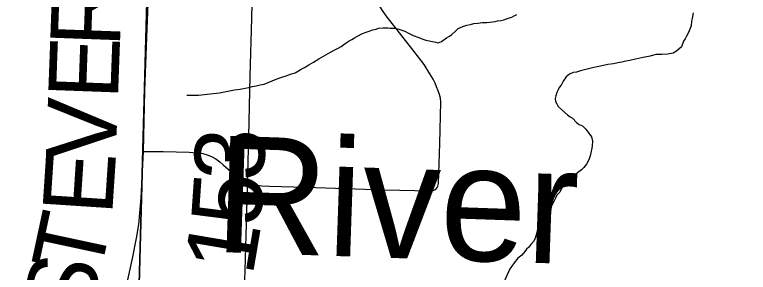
# Model space of a CAD drawing. Extents: x 2.4 to 73.1, y 4.5 to 25.6.
# Drawn here: x 47.5808 to 47.8792, y 23.6554 to 23.7602 of the extents above; entities that cross this region are included whole.
import ezdxf

# ---------------------------------------------------------------- set-up
doc = ezdxf.new("R2010")
doc.units = 0
for name, color, linetype in [('GM_X_County_Road', 7, 'Continuous'), ('GM_X_County_Road_Text', 7, 'Continuous'), ('GM_X_Major_River_Text', 7, 'Continuous'), ('GM_X_Minor_River', 7, 'Continuous'), ('GM_X_Section', 7, 'Continuous'), ('GM_X_Township_Road', 7, 'Continuous')]:
    doc.layers.add(name, color=color, linetype=linetype)

msp = doc.modelspace()

# ---------------------------------------------------------------- linework, layer by layer
at = {"layer": 'GM_X_County_Road'}
for points in [[(47.63313, 23.70461), (47.63368, 23.72927), (47.63456, 23.751), (47.63496, 23.76124), (47.63556, 23.77615), (47.63662, 23.80754), (47.63722, 23.82475)], [(47.62384, 23.60453), (47.62242, 23.62356), (47.62218, 23.62797), (47.62241, 23.63166), (47.62314, 23.63624), (47.62433, 23.6413), (47.62865, 23.66111), (47.63036, 23.66935), (47.63123, 23.6749), (47.63174, 23.67955), (47.63229, 23.68574), (47.63313, 23.70461)]]:
    msp.add_lwpolyline(points, dxfattribs=at)
at = {"layer": 'GM_X_Minor_River'}
for points in [[(47.65076, 23.72745), (47.65114, 23.72744), (47.65285, 23.7274), (47.65551, 23.72752), (47.65913, 23.72781), (47.66408, 23.72844), (47.66752, 23.72911), (47.67019, 23.72961), (47.67248, 23.72994), (47.67458, 23.73026), (47.6761, 23.7306), (47.67744, 23.73095), (47.67897, 23.73129), (47.68069, 23.73162), (47.68222, 23.73197), (47.68721, 23.73393), (47.68912, 23.73464), (47.69123, 23.73534), (47.69296, 23.73606), (47.69487, 23.73658), (47.69622, 23.73731), (47.69737, 23.73803), (47.69872, 23.73876), (47.70046, 23.73986), (47.70239, 23.74095), (47.70451, 23.74222), (47.7074, 23.74386), (47.70933, 23.74495), (47.71106, 23.74585), (47.71241, 23.74658), (47.71356, 23.74731), (47.71472, 23.74803), (47.71569, 23.74877), (47.71685, 23.7495), (47.718, 23.75004), (47.71897, 23.75077), (47.71993, 23.75132), (47.72224, 23.75259), (47.72378, 23.75312), (47.72493, 23.75347), (47.72646, 23.754), (47.7278, 23.75435), (47.72876, 23.7547), (47.73066, 23.75484), (47.73256, 23.7548), (47.73351, 23.75477), (47.73445, 23.75475), (47.7354, 23.75472), (47.7371, 23.7543), (47.73823, 23.75389), (47.73955, 23.75348), (47.74105, 23.75268), (47.74292, 23.75168), (47.74518, 23.75087), (47.74688, 23.75026), (47.74801, 23.74985), (47.75216, 23.74898), (47.75311, 23.74877), (47.75445, 23.7493), (47.75639, 23.75077), (47.75735, 23.75132), (47.75851, 23.75205), (47.76006, 23.75353), (47.76123, 23.75464), (47.76315, 23.75535), (47.76468, 23.75588), (47.76621, 23.75622), (47.76755, 23.75656), (47.76926, 23.75671), (47.77117, 23.75704), (47.77288, 23.757), (47.77402, 23.75716), (47.77516, 23.75732), (47.77631, 23.75748), (47.77726, 23.75765), (47.7786, 23.7578), (47.77974, 23.75815), (47.78089, 23.7585), (47.78204, 23.75885), (47.783, 23.75921), (47.78396, 23.75975), (47.78512, 23.76029)], [(47.85683, 23.76089), (47.85639, 23.75863), (47.85617, 23.75749), (47.85593, 23.7556), (47.85492, 23.75297), (47.85412, 23.75147), (47.85352, 23.75035), (47.85293, 23.74941), (47.85211, 23.74716), (47.84998, 23.74531), (47.84863, 23.74459), (47.84652, 23.74407), (47.84405, 23.74395), (47.84159, 23.74401), (47.83929, 23.74331), (47.83585, 23.74263), (47.83337, 23.74213), (47.83108, 23.74162), (47.82936, 23.74128), (47.82783, 23.74094), (47.82611, 23.7406), (47.8244, 23.74027), (47.82211, 23.73995), (47.81905, 23.73926), (47.81638, 23.73876), (47.81103, 23.73738), (47.8093, 23.73685), (47.80797, 23.7367), (47.80643, 23.73598), (47.80508, 23.73487), (47.80389, 23.7332), (47.80309, 23.73151), (47.80231, 23.73058), (47.8019, 23.72964), (47.8013, 23.72852), (47.80089, 23.7272), (47.80067, 23.72606), (47.80083, 23.72492), (47.80138, 23.72396), (47.80192, 23.72281), (47.80341, 23.72144), (47.80564, 23.71948), (47.80675, 23.7187), (47.80769, 23.7181), (47.80935, 23.71635), (47.81047, 23.71557), (47.81179, 23.71496), (47.81308, 23.7136), (47.81437, 23.71205), (47.81547, 23.7105), (47.81581, 23.70879), (47.81576, 23.70689), (47.81555, 23.70595), (47.81512, 23.70406), (47.8149, 23.70274), (47.81449, 23.70161), (47.81408, 23.70067), (47.81348, 23.69936), (47.81231, 23.69806), (47.81134, 23.69713), (47.80978, 23.69584), (47.8061, 23.6929), (47.80532, 23.69197), (47.80434, 23.69105), (47.80356, 23.69012), (47.80256, 23.68805), (47.80139, 23.68676), (47.80079, 23.68563), (47.79998, 23.68394), (47.79899, 23.68207)], [(47.79899, 23.68207), (47.79839, 23.68095), (47.79741, 23.67983), (47.79663, 23.6789), (47.79488, 23.67724), (47.79407, 23.67536), (47.79365, 23.67367), (47.79321, 23.67159), (47.7928, 23.67008), (47.79239, 23.66895), (47.79179, 23.66802), (47.79081, 23.66671), (47.79002, 23.6656), (47.78905, 23.66486), (47.78827, 23.66393), (47.78709, 23.66244), (47.78554, 23.66115), (47.78398, 23.6593), (47.78299, 23.65799), (47.7822, 23.65687), (47.77874, 23.649)]]:
    msp.add_lwpolyline(points, dxfattribs=at)
at = {"layer": 'GM_X_Section'}
for points in [[(47.64315, 24.07978), (47.62968, 23.58585), (47.12615, 23.59289), (47.14111, 24.09457)], [(47.64315, 24.07978), (48.13902, 24.07839), (48.12804, 23.57663), (47.62968, 23.58585)]]:
    msp.add_lwpolyline(points, close=True, dxfattribs=at)
at = {"layer": 'GM_X_Township_Road'}
for points in [[(47.67253, 23.58703), (47.67256, 23.58821), (47.67309, 23.60934), (47.67352, 23.62426), (47.67412, 23.64415), (47.67449, 23.65626), (47.67517, 23.67988), (47.67557, 23.69542), (47.67604, 23.71064), (47.67664, 23.7352), (47.67721, 23.75882), (47.67788, 23.78834), (47.67823, 23.80077), (47.67853, 23.81504)], [(47.75222, 23.6894), (47.75263, 23.68992), (47.75293, 23.69048), (47.75309, 23.69096), (47.7532, 23.69155), (47.75381, 23.70783), (47.75412, 23.72463), (47.75399, 23.72621), (47.75366, 23.72769), (47.75307, 23.72925), (47.7524, 23.73092), (47.75178, 23.7323), (47.75097, 23.73392), (47.74969, 23.73616), (47.74737, 23.73994), (47.74279, 23.74594), (47.73196, 23.7597), (47.73017, 23.76224), (47.7282, 23.7654), (47.72642, 23.76868), (47.72457, 23.77262), (47.7233, 23.77579), (47.72233, 23.77875), (47.72212, 23.77957)], [(47.63313, 23.70461), (47.64124, 23.70455), (47.65177, 23.70426), (47.65493, 23.70405), (47.65728, 23.70368), (47.65905, 23.70319), (47.66085, 23.70249), (47.66263, 23.70155), (47.66423, 23.7004), (47.66563, 23.69912), (47.66962, 23.69563), (47.67159, 23.69395), (47.67312, 23.69263), (47.67427, 23.69193), (47.6754, 23.6916), (47.67778, 23.69109), (47.68113, 23.69066), (47.68451, 23.69046), (47.69912, 23.68999), (47.71133, 23.6896), (47.73123, 23.689), (47.74987, 23.68854), (47.75072, 23.68863), (47.75125, 23.68879), (47.75162, 23.68897), (47.75222, 23.6894)]]:
    msp.add_lwpolyline(points, dxfattribs=at)

# ---------------------------------------------------------------- texts
at = {"layer": 'GM_X_County_Road_Text'}
for s, rotation, p in [('R', 87.8845, (47.62355, 23.74669)), ('E', 87.8843, (47.62276, 23.72545)), ('V', 87.8711, (47.62183, 23.70046)), ('3', 87.9057, (47.68207, 23.69233)), ('E', 86.231, (47.62039, 23.67837)), ('5', 86.0358, (47.68081, 23.67386)), ('T', 77.8912, (47.61531, 23.65312)), ('1', 80.3838, (47.67753, 23.65357)), ('S', 79.3167, (47.61179, 23.63447))]:
    msp.add_text(s, height=0.02841, rotation=rotation, dxfattribs=at).set_placement(p)
at = {"layer": 'GM_X_Major_River_Text'}
msp.add_text('River', height=0.047374, rotation=358.0449, dxfattribs=at).set_placement((47.66173, 23.66376))

doc.saveas('drawing.dxf')
